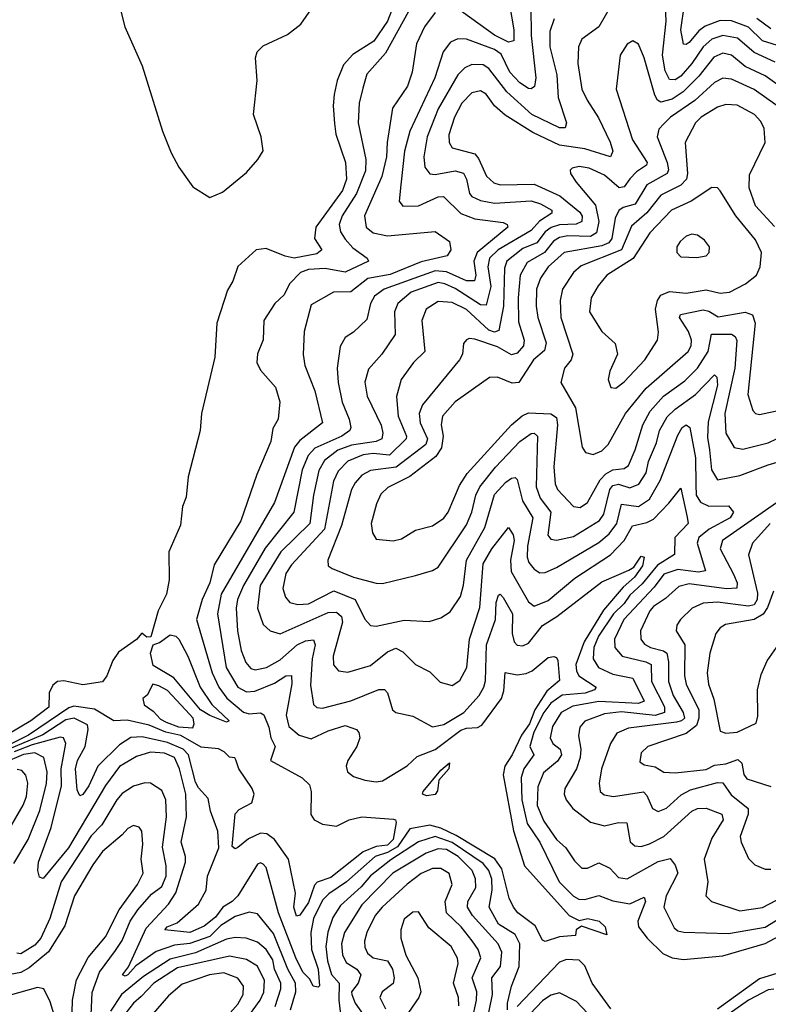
# Model space of a CAD drawing. Extents: x 1552294 to 1694791, y 811929 to 917222.
# Tile 263 of 643: x 1577731 to 1580386, y 899421 to 902911. Entities that reach past the tile are written whole.
import ezdxf

# ---------------------------------------------------------------- set-up
doc = ezdxf.new("R2010")
doc.units = 0

msp = doc.modelspace()

# ---------------------------------------------------------------- linework, layer by layer
at = {"layer": '0CON10XD'}
for points in [[(1579090.5, 903049.5), (1579035.7, 902905), (1578987.4, 902835), (1578912.2, 902787.8), (1578879.9, 902750.1), (1578857.3, 902695), (1578846.9, 902645), (1578843.1, 902605), (1578847.7, 902542.3), (1578852.5, 902505), (1578886.3, 902405), (1578890, 902345), (1578876, 902305), (1578780.8, 902175), (1578776.1, 902135), (1578802.9, 902095), (1578785, 902081.3), (1578705, 902065.9), (1578672.5, 902072.5), (1578605, 902100.2), (1578569.4, 902095), (1578504.3, 902035.7), (1578486.6, 901983.4), (1578468.5, 901951.5), (1578430.5, 901835), (1578423.1, 901715), (1578376.1, 901515), (1578371.3, 901455), (1578329.1, 901290.9), (1578321.5, 901218.5), (1578309.1, 901185), (1578301.2, 901118.8), (1578260, 901025), (1578260.8, 900925), (1578251.4, 900875), (1578222.3, 900815), (1578196.6, 900723.4), (1578182.3, 900722.3), (1578163.8, 900736.2), (1578145, 900713.8), (1578081.5, 900668.5), (1578061, 900639), (1578040.7, 900585), (1578025, 900563.4), (1577955, 900553.1), (1577887.7, 900567.7), (1577865, 900564.9), (1577848.6, 900551.4), (1577835.7, 900525), (1577835, 900473.8), (1577771.2, 900425), (1577600.4, 900325)], [(1578064, 903045), (1578104.3, 902885), (1578165, 902746.7), (1578238.2, 902515), (1578268.2, 902438.2), (1578295, 902388), (1578345, 902318.8), (1578405, 902280), (1578450.8, 902299.2), (1578535, 902369.1), (1578576.2, 902415), (1578594.2, 902445.8), (1578587.8, 902495), (1578560, 902575), (1578573.1, 902695), (1578567.3, 902775), (1578573.6, 902796.4), (1578595, 902818.2), (1578681.3, 902858.7), (1578728.2, 902895), (1578776.5, 902965)], [(1579135, 902985.4), (1579027.9, 902792.1), (1578962.5, 902717.5), (1578948.4, 902668.4), (1578935.2, 902614.8), (1578931.9, 902545), (1578958.4, 902415), (1578957.1, 902375), (1578925.8, 902295), (1578875, 902215.3), (1578864.4, 902184.4), (1578868.9, 902158.9), (1578885, 902132.2), (1578912, 902102), (1578962.9, 902065), (1578967.5, 902055), (1578885, 902015.2), (1578815, 902028.9), (1578755, 902025.5), (1578727.5, 902015), (1578688.5, 901975), (1578669.2, 901935), (1578636.5, 901905), (1578597.5, 901845), (1578594.5, 901775.5), (1578575, 901726.2), (1578572.5, 901695), (1578585, 901668.1), (1578638.1, 901608.1), (1578653.5, 901556.5), (1578647.5, 901495), (1578628.8, 901461.2), (1578621.2, 901415), (1578572, 901298), (1578515.9, 901134.1), (1578421.3, 900978.7), (1578405, 900914.4), (1578378, 900855), (1578358.5, 900785), (1578413.3, 900595), (1578436.9, 900545), (1578465.6, 900505.6), (1578525, 900456.3), (1578545, 900450.8), (1578585, 900453.8), (1578596.5, 900446.5), (1578615, 900402.5), (1578621.2, 900365), (1578636.7, 900335), (1578620, 900285), (1578732.8, 900222.8), (1578758.3, 900198.3), (1578764.3, 900175), (1578763.5, 900093.5), (1578775, 900074.6), (1578805, 900058.8)], [(1579544.2, 902955.8), (1579544.6, 902855), (1579561.2, 902705), (1579556.1, 902673.9), (1579545, 902665.9), (1579535, 902667.1), (1579505, 902686.8), (1579469.4, 902725), (1579438.3, 902788.3), (1579415.3, 902805), (1579315, 902841.9), (1579285, 902842.6), (1579259, 902831), (1579233, 902797), (1579203, 902705), (1579114.6, 902515.4), (1579095.8, 902445), (1579082.4, 902325), (1579077, 902267), (1579089.8, 902249.8), (1579145, 902250.8), (1579215, 902282.9), (1579233.7, 902283.7), (1579295, 902223.8), (1579345, 902205.2), (1579445, 902192.2), (1579460, 902185), (1579461.8, 902175), (1579353.5, 902085), (1579341.8, 902055), (1579348.6, 902005), (1579344.4, 901985.6), (1579315, 901985.2), (1579245, 902017.4), (1579205, 902020.3), (1579023.1, 901955), (1578988.9, 901931.1), (1578974.8, 901905), (1578961.6, 901848.4), (1578915, 901802.9), (1578885, 901784.5), (1578867.4, 901752.6), (1578857.1, 901675), (1578860.7, 901625), (1578874.3, 901555), (1578900, 901495), (1578905.3, 901464.7), (1578902.3, 901455), (1578873.3, 901435), (1578778.1, 901391.9), (1578753.8, 901366.2), (1578733.3, 901315), (1578703.2, 901165), (1578602.1, 901037.9), (1578524.5, 900905), (1578503.1, 900855), (1578499.3, 900825), (1578503.8, 900745), (1578516.9, 900675), (1578532.7, 900632.7), (1578550.8, 900610.8), (1578565.9, 900605.9), (1578606.2, 900615), (1578655, 900641.1), (1578714.7, 900695.3), (1578745, 900708.9), (1578772.6, 900712.6), (1578779, 900695), (1578768.2, 900645), (1578762, 900552), (1578772.9, 900482.9), (1578785, 900472.5), (1578805, 900470.7), (1578905, 900496.5), (1579005, 900536.6), (1579025, 900536.9), (1579035.6, 900524.4), (1579053.1, 900465), (1579064.7, 900454.7), (1579125, 900442.5), (1579195, 900404.7), (1579235, 900413), (1579305.8, 900455), (1579360.2, 900515), (1579376.9, 900545), (1579382.7, 900567.3), (1579386.5, 900695), (1579418.2, 900785), (1579420.2, 900845), (1579429.1, 900870.9), (1579435, 900874.4), (1579445, 900862.5), (1579478.3, 900805), (1579477.9, 900735), (1579485, 900705.6), (1579495, 900694), (1579515, 900690.9), (1579535, 900701.3), (1579585, 900762.8), (1579635.8, 900795), (1579795, 900918.3), (1579890.9, 900959.1), (1579909.3, 900970.7), (1579935, 901008.8), (1579945.3, 901005.3), (1579940, 900975), (1579910.7, 900935), (1579871.1, 900898.9), (1579801.8, 900818.2), (1579732.6, 900705), (1579703.8, 900625), (1579705, 900602.2), (1579714.4, 900585), (1579775.8, 900544.2), (1579769.5, 900535), (1579736.6, 900523.4), (1579655, 900516.5), (1579615, 900487.8), (1579590.1, 900455), (1579554.5, 900385), (1579540.1, 900335), (1579553.8, 900305), (1579519, 900255), (1579508.9, 900225), (1579511.3, 900145), (1579531.2, 900061.2), (1579575.6, 899995.6), (1579644.2, 899855), (1579695, 899804.3), (1579713.4, 899793.4), (1579735, 899791.6), (1579785, 899806.8), (1579835, 899787.3), (1579895, 899777.3), (1579945, 899800.9), (1579950.7, 899785), (1579923.2, 899715), (1579925.3, 899695), (1579955.8, 899655), (1580011.3, 899601.3), (1580045, 899585.8), (1580085, 899579.8), (1580225, 899592.5), (1580375, 899636.3), (1580545, 899727.3)], [(1579825.3, 902955), (1579784.8, 902885.2), (1579725, 902841.4), (1579712.9, 902815), (1579710.3, 902755), (1579725, 902664), (1579742.9, 902625), (1579783.3, 902563.3), (1579825, 902476.7), (1579834.7, 902445), (1579825.7, 902425), (1579735, 902452.4), (1579645, 902466), (1579550.4, 902510.4), (1579452.1, 902572.1), (1579415.3, 902605), (1579385, 902646.6), (1579365, 902658.4), (1579335, 902651.1), (1579298.7, 902615), (1579272.6, 902565), (1579253.1, 902503.1), (1579254.2, 902475), (1579265, 902456.5), (1579345.1, 902435.1), (1579358.4, 902418.4), (1579386, 902356), (1579412.2, 902332.2), (1579435, 902325.7), (1579555, 902328), (1579646.9, 902286.9), (1579717.9, 902227.9), (1579725.2, 902214.8), (1579724.8, 902195.2), (1579704.2, 902185.8), (1579645, 902184.1), (1579615.4, 902174.6), (1579595, 902158.9), (1579565, 902119.9), (1579515, 902099.3), (1579458.8, 902055), (1579450.2, 902029.8), (1579446.7, 901895), (1579430.5, 901809.5), (1579415, 901803.5), (1579395, 901810.1), (1579315, 901883.1), (1579265, 901908.5), (1579215, 901912.2), (1579172.7, 901885), (1579157.3, 901845), (1579168, 901735), (1579127.9, 901695), (1579083.9, 901635), (1579067.3, 901575), (1579073.6, 901505), (1579103.1, 901435), (1579102.2, 901425), (1579043, 901367), (1578985, 901372.8), (1578948.7, 901368.7), (1578895, 901345.5), (1578860.1, 901309.9), (1578843.9, 901275), (1578812, 901105), (1578695, 900978.2), (1578675, 900947.1), (1578664.8, 900894.8), (1578673.7, 900863.7), (1578689.2, 900845), (1578717.4, 900837.4), (1578755, 900840.2), (1578845, 900885.8), (1578921.1, 900855), (1578955, 900785.6), (1578975, 900762.9), (1578995, 900761.1), (1579095, 900782.3), (1579183, 900777), (1579225, 900790.5), (1579258.2, 900811.8), (1579294, 900866), (1579305, 900906.2), (1579315.5, 900995), (1579380.6, 901110.6), (1579415, 901228), (1579455, 901271.9), (1579475, 901286.1), (1579487.7, 901287.7), (1579495, 901280.8), (1579514.4, 901205), (1579551.1, 901145), (1579532.4, 901045), (1579531, 901005), (1579536.5, 900986.5), (1579555, 900962.7), (1579575, 900949.7), (1579595, 900950.8), (1579635, 900968.4), (1579785, 901057.3), (1579821.2, 901088.8), (1579848.1, 901125), (1579865, 901193.8), (1579925, 901185.5), (1579965, 901211.3), (1580002.8, 901277.2), (1580065, 901437.7), (1580080.8, 901465), (1580095, 901474.6), (1580107.4, 901465), (1580127.2, 901357.2), (1580128.3, 901261.7), (1580130, 901225), (1580145, 901200.3), (1580175, 901186.5), (1580245, 901188), (1580262, 901165), (1580250.3, 901145), (1580176.1, 901105), (1580138.9, 901075), (1580133.3, 901055), (1580162.9, 900957.1), (1580138, 900952), (1580065, 900962), (1580015, 900945.1), (1579980.5, 900899.5), (1579873.9, 900785), (1579839.8, 900715), (1579841.9, 900685), (1579867.3, 900655), (1579951.2, 900635), (1579969.8, 900625), (1579971.8, 900565), (1580017.6, 900475), (1580017.2, 900455), (1579985, 900444.6), (1579865, 900457.1), (1579805, 900450.3), (1579735, 900424.6), (1579717.5, 900402.5), (1579712.4, 900372.4), (1579720.4, 900325), (1579718.5, 900295), (1579705, 900255.5), (1579664.7, 900185), (1579662.2, 900165), (1579668.9, 900145), (1579692.4, 900115), (1579755, 900066.8), (1579805, 900053.7), (1579855, 900064.8), (1579884.1, 900064.1), (1579896.3, 899996.3), (1579912.9, 899982.9), (1579935, 899980.5), (1579965, 899988.9), (1580015, 900015.2), (1580115, 900105.2), (1580135, 900115.2), (1580165, 900116.2), (1580221.1, 900095), (1580225.7, 900075), (1580185, 900009.6), (1580158.3, 899935), (1580171.8, 899855), (1580164.4, 899805), (1580183.8, 899785), (1580285, 899752), (1580365, 899763.6), (1580415, 899789.3)], [(1579468.4, 902965), (1579483.8, 902875), (1579483.8, 902836.2), (1579465, 902831.4), (1579415, 902856), (1579275, 902956.1)], [(1580410.3, 902760.3), (1580335, 902794.8), (1580276.6, 902845), (1580225, 902854.6), (1580185, 902841.2), (1580155.2, 902815), (1580115, 902756), (1580075, 902710.8), (1580055, 902698), (1580035, 902698.9), (1580019.8, 902729.8), (1580010.4, 902785), (1580024, 902905), (1580021, 902961)], [(1580434.2, 902815), (1580365, 902836.3), (1580315, 902884.6), (1580255, 902906.4), (1580215, 902908.2), (1580162.3, 902887.7), (1580138.9, 902871.1), (1580105, 902829.3), (1580095, 902822.7), (1580085, 902824.4), (1580075.5, 902875), (1580088.3, 902965)], [(1579205, 902936.7), (1579166.4, 902885), (1579138.2, 902825), (1579123.1, 902725), (1579106.3, 902675), (1579053.4, 902596.6), (1579034.8, 902475), (1579031.5, 902425), (1579014.8, 902355), (1578954.3, 902215), (1578960, 902175), (1578985, 902155.2), (1579035, 902144.4), (1579205, 902160.4), (1579255.5, 902125), (1579260, 902095), (1579246.5, 902073.5), (1579155, 902052.3), (1579045, 902007.1), (1578966.2, 901993.8), (1578905, 901945.7), (1578843.8, 901945), (1578765, 901900), (1578740, 901805), (1578735.9, 901724.1), (1578742.7, 901685), (1578778.2, 901595), (1578805, 901482), (1578725, 901419.4), (1578705.8, 901395), (1578635, 901199.5), (1578445.2, 900875), (1578432.4, 900805), (1578462.8, 900615), (1578505, 900545.2), (1578535, 900528.8), (1578565, 900531), (1578635, 900558.5), (1578675, 900585.2), (1578695, 900586.7), (1578696.7, 900556.7), (1578676.3, 900445), (1578686, 900405), (1578722.6, 900375), (1578765, 900361.7), (1578825, 900390.4), (1578885, 900409), (1578925.2, 900395.2), (1578934.2, 900384.2), (1578937.1, 900365), (1578926.8, 900335), (1578894.4, 900285), (1578888.7, 900265), (1578893.1, 900245), (1578915, 900228.1), (1578955, 900214.7), (1578995, 900209), (1579017.8, 900212.2), (1579105, 900266.2), (1579140.8, 900299.2), (1579205, 900324.1), (1579295, 900392.2), (1579315, 900400), (1579355, 900402.1), (1579369.7, 900410.3), (1579439.8, 900505), (1579448, 900532), (1579453.1, 900596.9), (1579495, 900588.2), (1579526.7, 900593.3), (1579547.9, 900602.1), (1579605, 900649.4), (1579625, 900654), (1579635, 900650), (1579639.4, 900639.4), (1579645, 900568), (1579600, 900530), (1579558.1, 900465), (1579538.5, 900415), (1579510.3, 900375), (1579477.2, 900305), (1579451.3, 900265), (1579445.5, 900234.5), (1579482, 900035), (1579520.9, 899910.9), (1579679.2, 899735), (1579715, 899717.5), (1579745.2, 899724.8), (1579785.8, 899715.8), (1579806.9, 899695), (1579813.6, 899666.4), (1579722.9, 899697.1), (1579704, 899685), (1579702.5, 899665), (1579645, 899660), (1579595, 899643.1), (1579585, 899647.5), (1579558.8, 899698.8), (1579498, 899745), (1579482.1, 899765), (1579466.8, 899796.8), (1579440.5, 899900.5), (1579416.3, 899936.3), (1579279.3, 900019.3), (1579224.3, 900045), (1579185, 900055.5), (1579115, 900043), (1579071.2, 899978.8), (1579035, 899958.3), (1578991.9, 899945), (1578890, 899855), (1578827.5, 899812.5), (1578805, 899789.8), (1578773.3, 899725), (1578763.1, 899675), (1578766.2, 899615), (1578790.1, 899545), (1578794.2, 899485.8), (1578789.2, 899480.8), (1578771.5, 899485), (1578759.8, 899509.8), (1578735.5, 899535), (1578710.5, 899585), (1578649, 899745), (1578605.3, 899905), (1578595, 899917.8), (1578585, 899921.9), (1578575, 899917.5), (1578504.8, 899805), (1578485, 899784.8), (1578451.2, 899765), (1578425, 899729.8), (1578385, 899697.2), (1578335, 899674.6), (1578245.8, 899685), (1578254.4, 899695), (1578290.1, 899709.9), (1578365.2, 899775), (1578392.3, 899825), (1578397.4, 899875), (1578436.8, 899975), (1578433.9, 900033.9), (1578407.4, 900105), (1578399.7, 900149.7), (1578365, 900188), (1578355, 900207.6), (1578330, 900305), (1578310.9, 900325), (1578255, 900348.4), (1578165, 900368.6), (1578125, 900366.7), (1578085, 900339.8), (1578008.8, 900265), (1577976.6, 900195), (1577955, 900164.7), (1577945, 900159.5), (1577935, 900181.2), (1577928.9, 900255), (1577936.4, 900285), (1577963.9, 900335), (1577974.4, 900395), (1577971.5, 900411.5), (1577925, 900434.8), (1577895, 900428.5), (1577813.8, 900376.2), (1577692.5, 900325)], [(1580395, 902878.4), (1580345.2, 902915)], [(1579626, 902914), (1579611, 902869), (1579610.9, 902815), (1579636, 902715), (1579640.9, 902635), (1579670, 902545), (1579665, 902526.9), (1579645, 902527.9), (1579547, 902575), (1579458, 902655), (1579395, 902738.1), (1579375, 902750.5), (1579335, 902751.8), (1579310, 902740), (1579285, 902715.3), (1579215, 902594.7), (1579175.9, 902495), (1579164.8, 902425), (1579167.7, 902387.7), (1579185, 902364.7), (1579205, 902361.6), (1579275, 902375.2), (1579305, 902366.4), (1579315.8, 902345.8), (1579326.1, 902295), (1579335, 902284.3), (1579365, 902269.3), (1579415, 902259.8), (1579545, 902268.6), (1579577.9, 902257.9), (1579617.8, 902235), (1579617.8, 902225), (1579573.9, 902196.1), (1579545, 902163.3), (1579427.7, 902095), (1579397.2, 902065), (1579390.9, 902035), (1579401.3, 901965), (1579385, 901899.2), (1579365, 901900), (1579275, 901957.9), (1579238.9, 901975), (1579215, 901979), (1579118.9, 901945), (1579072.5, 901905), (1579059.8, 901875), (1579062.5, 901795), (1579015, 901725.6), (1578968.5, 901671.5), (1578955.4, 901625.4), (1578963.6, 901576.4), (1579013.5, 901473.5), (1579018.7, 901445), (1579015.3, 901425), (1578995, 901415.2), (1578907.4, 901402.6), (1578859.5, 901385), (1578812.3, 901347.7), (1578792.4, 901312.4), (1578772.8, 901225), (1578759.8, 901125), (1578657, 901025), (1578583.7, 900905), (1578574.8, 900824.8), (1578595, 900766.8), (1578619.2, 900745), (1578655, 900733.6), (1578825, 900810), (1578855, 900811), (1578872.5, 900795), (1578876.2, 900775), (1578842.4, 900655), (1578844.3, 900624.3), (1578862.2, 900602.2), (1578895, 900597.7), (1578975, 900621.9), (1579035, 900670), (1579065, 900682.6), (1579089.8, 900669.8), (1579135, 900625.5), (1579185, 900599.5), (1579222.4, 900562.4), (1579265, 900550.8), (1579291.9, 900568.1), (1579317, 900615), (1579325.6, 900715), (1579363.4, 900826.6), (1579375, 900982.5), (1579405, 901034.7), (1579465, 901111.2), (1579481.1, 901085), (1579484.4, 901065), (1579471, 900995), (1579473.8, 900955), (1579535, 900847.7), (1579555, 900832.4), (1579605, 900852.2), (1579699.3, 900930.7), (1579825.6, 901014.4), (1579875, 901064.3), (1579903.7, 901116.3), (1579955, 901128), (1579979.2, 901140.8), (1580033.4, 901196.6), (1580075, 901250.6), (1580097.5, 901147.5), (1580102.1, 901125), (1580054.8, 901075), (1580053.4, 901015), (1579992.5, 900977.5), (1579938.4, 900911.6), (1579895, 900871.4), (1579875, 900841.5), (1579836.3, 900805), (1579783.8, 900725), (1579767.3, 900685), (1579764.8, 900645), (1579783.2, 900615), (1579835, 900591.2), (1579905, 900577.2), (1579945.4, 900494.6), (1579925, 900486.5), (1579785, 900493.8), (1579692.8, 900477.2), (1579651.4, 900455), (1579621, 900405), (1579612.6, 900365), (1579621.6, 900345), (1579647.5, 900325), (1579652.2, 900305), (1579637.9, 900282.1), (1579589, 900241), (1579568, 900192), (1579566.1, 900125), (1579589.3, 900069.3), (1579635, 900005.2), (1579668.1, 899975), (1579698.8, 899928.8), (1579725, 899903.4), (1579745, 899903.3), (1579785, 899922.4), (1579823.5, 899903.5), (1579855, 899869.7), (1579885, 899865.3), (1579995, 899926.8), (1580037.5, 899937.5), (1580055, 899913.3), (1580065.4, 899885), (1580023.5, 899805), (1580015.3, 899765.3), (1580051.8, 899691.8), (1580065, 899681.1), (1580086.4, 899676.4), (1580245, 899671.7), (1580375, 899693.6), (1580567.7, 899812.3)], [(1580460.5, 902650.5), (1580375, 902711.4), (1580303.2, 902745), (1580255, 902784.8), (1580225, 902792.6), (1580192.4, 902777.6), (1580139.7, 902710.3), (1580083.6, 902655), (1580045, 902629.4), (1580005, 902618.3), (1579993.2, 902625), (1579983.6, 902643.6), (1579945, 902775.8), (1579925, 902823.8), (1579905, 902835.8), (1579885, 902824.3), (1579860, 902785), (1579846.8, 902665), (1579904, 902485), (1579956.2, 902405), (1579953.9, 902395), (1579918.7, 902371.3), (1579895, 902346.8), (1579875, 902318.8), (1579856.7, 902315), (1579805, 902359.4), (1579750.6, 902385), (1579715, 902390), (1579690, 902385), (1579682.6, 902377.4), (1579684.4, 902365), (1579704.7, 902335), (1579772.9, 902252.9), (1579784.3, 902195), (1579777, 902155), (1579755, 902142.4), (1579675, 902144), (1579645, 902138.8), (1579624.6, 902125.4), (1579592.4, 902085), (1579530.1, 902049.9), (1579506.1, 902005), (1579499.3, 901925), (1579500.2, 901840.2), (1579520.6, 901775), (1579517.8, 901755), (1579495, 901729.1), (1579475, 901722.6), (1579425, 901751.1), (1579345, 901778), (1579325, 901781.1), (1579315, 901775.7), (1579305, 901763.3), (1579300.8, 901725), (1579290.4, 901705), (1579159.3, 901545), (1579148.1, 901515), (1579151.8, 901481.8), (1579177.8, 901425), (1579171.6, 901405), (1579065.9, 901324.1), (1578975, 901313), (1578945, 901295.7), (1578920.4, 901269.6), (1578908.2, 901245), (1578872.6, 901117.4), (1578823.8, 900995), (1578824.5, 900975), (1578839.2, 900965), (1578915, 900934.3), (1578995, 900913.3), (1579017.6, 900912.4), (1579135, 900940.9), (1579195, 900958.2), (1579215, 900970.5), (1579315, 901120.4), (1579335, 901164.5), (1579348.5, 901225), (1579363, 901255), (1579418.7, 901325), (1579504.3, 901415.7), (1579545, 901444.3), (1579555.7, 901445), (1579567.6, 901435), (1579562, 901255), (1579576.9, 901215), (1579614.5, 901165), (1579603.8, 901083.8), (1579615, 901069.6), (1579635, 901065.3), (1579695, 901079.2), (1579787, 901135), (1579802.1, 901157.9), (1579823.9, 901245), (1579835, 901260), (1579855, 901264), (1579895, 901251.6), (1579926.1, 901263.9), (1579952.1, 901305), (1579960.7, 901345), (1579989.6, 901410.4), (1580000.2, 901455), (1580027, 901503), (1580055, 901530.4), (1580127.8, 901582.2), (1580195, 901651.9), (1580203.7, 901643.7), (1580205.4, 901615), (1580172.6, 901485), (1580169.8, 901429.8), (1580176.6, 901386.6), (1580184.6, 901314.6), (1580205, 901279.6), (1580285, 901295.2), (1580385, 901333.1), (1580537.3, 901377.3)], [(1580416.6, 902605), (1580335, 902663.8), (1580255, 902699.6), (1580225, 902703.4), (1580195, 902688.4), (1580125.5, 902624.5), (1580038.8, 902565), (1580015, 902542), (1579997.1, 902522.9), (1579991.6, 902495), (1580027.5, 902405), (1580031.7, 902378.3), (1580026.9, 902365), (1579954.5, 902325.5), (1579913.3, 902256.7), (1579870.5, 902245), (1579855.1, 902234.9), (1579842.6, 902207.4), (1579830.3, 902135), (1579820.8, 902119.2), (1579795, 902109.5), (1579661.3, 902085), (1579605.2, 902035), (1579577.7, 901995), (1579564.1, 901955), (1579562.1, 901895), (1579568.6, 901855), (1579598.1, 901765), (1579592.2, 901737.8), (1579553.5, 901705), (1579501.4, 901625), (1579477.7, 901622.3), (1579425, 901643.2), (1579397, 901643), (1579275, 901556.2), (1579230.2, 901505), (1579225.6, 901475), (1579232.9, 901435)], [(1580407.7, 902177.7), (1580340.7, 902250.7), (1580318.1, 902315), (1580318.6, 902361.3), (1580374.1, 902475), (1580371.2, 902525), (1580359.7, 902549.7), (1580336.8, 902575), (1580275, 902607.6), (1580235, 902609.5), (1580205, 902601.2), (1580148, 902565), (1580127.2, 902545), (1580090.7, 902475), (1580099.5, 902365), (1580095.2, 902345), (1580075.5, 902324.5), (1580005, 902289), (1579955, 902226.2), (1579901.1, 902178.9), (1579865.4, 902094.6), (1579721.7, 902038.3), (1579695, 902014.6), (1579656.5, 901955), (1579648.1, 901915), (1579649.8, 901855), (1579692, 901725), (1579686.6, 901705), (1579662.9, 901675), (1579649.5, 901625), (1579702.3, 901535), (1579725.9, 901395.9), (1579737, 901377), (1579765, 901369.6), (1579795, 901382.9), (1579817.9, 901405), (1579879.1, 901515), (1579952.3, 901605), (1580102.1, 901735), (1580112.3, 901755), (1580113.6, 901775), (1580102.9, 901805), (1580070.3, 901855), (1580074.1, 901865.9), (1580155, 901882.4), (1580175, 901877.8), (1580207.8, 901857.8), (1580303.4, 901873.4), (1580329.8, 901865), (1580338.9, 901835), (1580312.6, 901582.6), (1580330.5, 901525), (1580340, 901515), (1580355, 901511.5), (1580426.2, 901526.2)], [(1579845, 901604.4), (1579875, 901626.5), (1579947.7, 901705), (1579992.5, 901775), (1579996.9, 901803.1), (1579985.6, 901885), (1579992.7, 901915), (1580005.2, 901934.8), (1580035, 901947.8), (1580095, 901941.9), (1580165, 901953.3), (1580215, 901941), (1580248, 901945), (1580305, 901974), (1580344.3, 902005.7), (1580357.3, 902035), (1580361.4, 902085), (1580339.9, 902129.9), (1580270, 902215), (1580215, 902304.3), (1580205, 902314.3), (1580185.9, 902315.9), (1580112, 902268), (1580042.1, 902235), (1579965.7, 902155), (1579906.2, 902063.8), (1579813.1, 902005), (1579782.2, 901967.8), (1579758, 901925), (1579752, 901875), (1579795, 901805.6), (1579843.2, 901763.2), (1579851.4, 901725), (1579823.5, 901665), (1579818.1, 901635), (1579827.1, 901607.1), (1579845, 901604.4)], [(1580132.7, 902067.3), (1580165, 902074.2), (1580176.2, 902085), (1580176.7, 902105), (1580159.7, 902129.7), (1580135, 902147.1), (1580115, 902150), (1580095, 902142.9), (1580072.9, 902125), (1580061.4, 902105), (1580060.8, 902085), (1580075, 902070), (1580132.7, 902067.3)], [(1579232.9, 901435), (1579227.1, 901392.9), (1579207.3, 901362.7), (1579115, 901291.2), (1579037.1, 901252.9), (1579011.4, 901228.6), (1578996, 901195), (1578977.6, 901125), (1578981.8, 901091.8), (1578995, 901069.4), (1579055, 901063.8), (1579085, 901070.8), (1579135, 901101.2), (1579195, 901116.7), (1579235, 901144), (1579250.6, 901165), (1579290.3, 901259.7), (1579318.4, 901301.6), (1579475.4, 901474.6), (1579513, 901507), (1579535, 901517.2), (1579615, 901514.1), (1579635, 901500.4), (1579638.5, 901475), (1579625.6, 901325.6), (1579630, 901265), (1579638.4, 901245), (1579695, 901185.5), (1579718.9, 901181.1), (1579745, 901199.6), (1579790, 901280), (1579809.1, 901300.9), (1579835, 901315.1), (1579875, 901320), (1579889.7, 901330.3), (1579913.7, 901386.3), (1579940.7, 901475), (1579967.2, 901522.8), (1580014, 901576), (1580089.3, 901630.7), (1580135, 901675.7), (1580173, 901735), (1580183.9, 901796.1), (1580255.5, 901795.5), (1580268.1, 901788.1), (1580273.9, 901773.9), (1580266.6, 901675), (1580231.2, 901515), (1580234.8, 901445), (1580265, 901393.9), (1580295, 901388.1), (1580385, 901410.6), (1580502.9, 901467.1)], [(1580465, 901233.1), (1580223.7, 901065), (1580215.2, 901035), (1580262.8, 900945), (1580274.8, 900915), (1580274.1, 900895.9), (1580236.9, 900893.1), (1580105, 900910.5), (1580068.6, 900901.4), (1580021.5, 900858.5), (1579978.8, 900831.2), (1579966, 900815), (1579932.2, 900745), (1579933.2, 900715), (1579947.2, 900697.2), (1579967.8, 900685), (1580014.1, 900674.1), (1580025.6, 900665), (1580031.5, 900635), (1580031.7, 900565), (1580048.7, 900515), (1580083.4, 900455), (1580088.5, 900435), (1580078.2, 900425), (1580059.6, 900420.4), (1579890.2, 900399.8), (1579848.7, 900381.3), (1579825.9, 900345), (1579794.8, 900255), (1579786.4, 900205), (1579789.2, 900175), (1579803.3, 900163.3), (1579837.3, 900157.3), (1579943.3, 900173.3), (1579955, 900160.9), (1579974.8, 900114.8), (1579995, 900104.6), (1580025, 900116.4), (1580077.1, 900162.9), (1580109.3, 900180.7), (1580205, 900207), (1580225, 900205.2), (1580253.5, 900163.5), (1580314.4, 900115), (1580314.5, 900095), (1580286.1, 900015), (1580289.1, 899995), (1580315, 899938), (1580338, 899915), (1580375, 899900), (1580395, 899899.6)], [(1580392.6, 901125), (1580329.7, 901055), (1580315.7, 901014.3), (1580347.6, 900877.6), (1580346.7, 900855), (1580335, 900836.3), (1580315, 900831.6), (1580205, 900845.5), (1580155, 900842.3), (1580115.5, 900824.5), (1580073.9, 900785), (1580061.5, 900765), (1580058.5, 900745), (1580089.3, 900695), (1580088.3, 900585), (1580094.8, 900555), (1580138.9, 900465), (1580139.2, 900435), (1580130.7, 900409.3), (1580095, 900380.9), (1579958.9, 900335), (1579935, 900312.5), (1579929.7, 900279.7), (1579945, 900270), (1579985, 900261.8), (1580015, 900243.9), (1580055, 900240.8), (1580165, 900253.4), (1580195, 900267.7), (1580235, 900272.5), (1580277.9, 900287.9), (1580292.3, 900275), (1580298.6, 900235), (1580309.4, 900219.4), (1580395, 900192.2)], [(1580404.4, 900885), (1580383.1, 900826.9), (1580367, 900803), (1580335, 900785.2), (1580233.6, 900766.4), (1580214.8, 900755.2), (1580199.2, 900735), (1580178.6, 900665), (1580169.3, 900595), (1580173.9, 900555), (1580192.6, 900502.6), (1580215, 900389.2), (1580235, 900382.2), (1580275.3, 900384.7), (1580342.5, 900417.5), (1580348.1, 900441.9), (1580346.8, 900535), (1580360.3, 900589.7), (1580381.4, 900638.6), (1580415, 900685.3)], [(1578465, 900420.8), (1578405, 900444.4), (1578372.3, 900465), (1578277.8, 900577.8), (1578205, 900622.1), (1578194.6, 900665), (1578205, 900694.8), (1578227.3, 900702.7), (1578265, 900730), (1578284.4, 900725), (1578295, 900715.3), (1578326.9, 900655), (1578371.6, 900545), (1578412.9, 900482.9), (1578474.4, 900425), (1578465, 900420.8)], [(1578345, 900401.2), (1578350.5, 900415), (1578346.3, 900435), (1578319.4, 900465), (1578255, 900532.5), (1578225, 900550), (1578203.3, 900555), (1578183, 900517), (1578167.5, 900505), (1578172.3, 900482.3), (1578205, 900460), (1578230.9, 900430.9), (1578250.9, 900420.9), (1578294.2, 900404.2), (1578345, 900401.2)], [(1578805, 900058.8), (1578855, 900052.2), (1578900, 900075), (1578945, 900085.6), (1579056.8, 900076.8), (1579064.2, 900074.2), (1579066.4, 900065), (1579055.5, 900005), (1579035, 899985.1), (1578995, 899980.5), (1578948.6, 899961.4), (1578835, 899870.6), (1578786.5, 899853.5), (1578776.6, 899843.4), (1578755, 899781.9), (1578725, 899736.7), (1578712.8, 899732.8), (1578703.1, 899765), (1578709.3, 899815), (1578683.9, 899935), (1578635.1, 900005.1), (1578608, 900025), (1578585, 900027.7), (1578542.4, 900007.6), (1578505, 899976.8), (1578495, 899972.3), (1578485, 899980), (1578494.8, 900095.2), (1578509.3, 900110.7), (1578554.5, 900135), (1578562.5, 900165), (1578555.9, 900185), (1578508.5, 900255), (1578497.5, 900287.5), (1578493.8, 900293.8), (1578475, 900296.7), (1578456, 900316), (1578435.9, 900325.9), (1578375, 900332.5), (1578302.9, 900372.9), (1578249.2, 900385), (1578190.2, 900410.2), (1578112.4, 900427.6), (1578065, 900425.6), (1577996.2, 900466.2), (1577922.8, 900477.2), (1577905, 900471.7), (1577762.2, 900375), (1577562, 900275)], [(1578691.1, 899401.1), (1578710, 899465), (1578709.5, 899495), (1578681.7, 899545), (1578631.8, 899671.8), (1578575, 899741.6), (1578545, 899746.8), (1578495, 899732), (1578445, 899700.4), (1578405, 899660.8), (1578335, 899635.7), (1578280.2, 899629.7), (1578215, 899607.9), (1578143, 899557), (1578115, 899524.8), (1578105, 899520.3), (1578095.6, 899525), (1578116.8, 899553.2), (1578179.7, 899690.3), (1578258.6, 899775), (1578284.4, 899815.6), (1578319.4, 899925), (1578319.7, 899945), (1578304.3, 899995), (1578322.8, 900085), (1578320, 900165), (1578298.3, 900255), (1578280.6, 900295), (1578245, 900311.4), (1578195, 900314.7), (1578145, 900299.1), (1578085, 900263), (1578035, 900196.5), (1577904.8, 899975), (1577815, 899866.5), (1577801.2, 899871.2), (1577795.5, 899895.5), (1577798.2, 899925), (1577842.8, 900047.2), (1577879.7, 900195), (1577878.8, 900255), (1577895.2, 900345), (1577886.4, 900365), (1577875, 900367.7), (1577775, 900340.6), (1577711.7, 900315)], [(1577710.1, 899919.9), (1577760.8, 900005), (1577802.1, 900107.9), (1577826.5, 900203.5), (1577828.8, 900245), (1577816.5, 900295), (1577785, 900311.8), (1577745, 900305.7), (1577672.4, 900275)], [(1579175, 900159.6), (1579160, 900165), (1579162, 900175), (1579225, 900250.6), (1579255, 900276.9), (1579252.9, 900255), (1579217.5, 900215), (1579212.7, 900177.3), (1579205, 900164.4), (1579175, 900159.6)], [(1577674.3, 900005.7), (1577743.8, 900126.2), (1577755, 900157.5), (1577759.6, 900205), (1577753.1, 900233.1), (1577739, 900249), (1577722.7, 900252.7)], [(1577980.6, 899305), (1577987.7, 899462.3), (1578014.8, 899535), (1578071.5, 899611.5), (1578095, 899646.8), (1578123.2, 899715), (1578150.3, 899755), (1578199.1, 899810.9), (1578235, 899838.5), (1578251.1, 899875), (1578250.9, 899910.9), (1578237.2, 899977.2), (1578251.4, 900085), (1578249.6, 900145), (1578235, 900178.5), (1578195, 900204.6), (1578175, 900205.9), (1578135, 900194.2), (1578095, 900168.2), (1578075.6, 900145), (1578023, 900057), (1577985, 900018), (1577878.9, 899855), (1577837.6, 899725), (1577805.8, 899655), (1577785, 899630.2), (1577735, 899599.7), (1577721.5, 899601.5)], [(1577915.1, 899305), (1577918.6, 899435), (1577932.8, 899507.2), (1577973.8, 899586.2), (1578035, 899660.3), (1578084.5, 899755), (1578148.5, 899845), (1578168.6, 899885), (1578162, 899935), (1578167.9, 899987.9), (1578164, 900034), (1578155, 900048), (1578135, 900054.4), (1578115, 900043.3), (1578095, 900021.2), (1578025, 899961.8), (1577990.4, 899915), (1577925.4, 899804.6), (1577891.8, 899698.2), (1577833.1, 899606.9), (1577765, 899549.6), (1577735, 899533.9), (1577665, 899520.9)], [(1579461.1, 899401.1), (1579460.6, 899425), (1579474.8, 899485), (1579502.8, 899555), (1579504.1, 899635), (1579488.3, 899668.3), (1579428.8, 899705), (1579396.4, 899765), (1579406.9, 899825), (1579405.4, 899864.6), (1579395.1, 899895), (1579375, 899920), (1579265, 899993.7), (1579205, 900015.1), (1579145, 899996.5), (1579047.4, 899932.6), (1578975, 899875.9), (1578942.4, 899837.6), (1578869.3, 899770.7), (1578842.1, 899727.9), (1578823.4, 899676.6), (1578816.6, 899625), (1578823.2, 899575), (1578836.8, 899526.8), (1578864.2, 899495), (1578863.2, 899435), (1578874.5, 899335)], [(1579384.9, 899345), (1579407.9, 899455), (1579404.8, 899515), (1579435.6, 899555), (1579441, 899605), (1579427.7, 899635), (1579337.2, 899735), (1579319, 899765), (1579319.8, 899785), (1579348.4, 899835), (1579347.9, 899865), (1579335.5, 899895), (1579286.2, 899945), (1579245, 899969.3), (1579215, 899972.1), (1579173.1, 899956.9), (1579054.1, 899885), (1578945, 899773.8), (1578882.7, 899675), (1578872.6, 899635), (1578875.8, 899595.8), (1578888.3, 899568.3), (1578926.2, 899545), (1578941, 899525), (1578931.3, 899495), (1578908.3, 899465), (1578908.7, 899455), (1578921, 899425), (1578948.8, 899385)], [(1579336, 899364), (1579351.4, 899435), (1579351.6, 899465), (1579335.5, 899515), (1579366.7, 899585), (1579357.3, 899615), (1579336, 899646), (1579297, 899695), (1579244.4, 899745), (1579240, 899785), (1579264.8, 899845), (1579253.8, 899883.8), (1579225, 899901.8), (1579195, 899901.9), (1579155, 899883.9), (1579105, 899846.8), (1579016.5, 899765), (1578991.9, 899735), (1578962.3, 899675), (1578954, 899645), (1578955, 899622.9), (1578965, 899601.8), (1578985, 899585.3), (1579035, 899574.7), (1579053.6, 899545), (1579059.5, 899515), (1579055.2, 899494.8), (1579016.1, 899465), (1579008.4, 899445), (1579028.3, 899405)], [(1579288.8, 899415), (1579287, 899445), (1579270, 899495), (1579286.1, 899565), (1579283.9, 899583.9), (1579260.6, 899625), (1579181.7, 899691.7), (1579145, 899748), (1579125, 899746.9), (1579095, 899722), (1579082.2, 899685), (1579083.1, 899655), (1579100, 899595), (1579142.4, 899515), (1579153.8, 899465), (1579146.4, 899445), (1579071.2, 899335)], [(1578637.3, 899412.7), (1578657.2, 899475), (1578657.6, 899495), (1578635.1, 899545), (1578628.4, 899578.4), (1578605, 899614.8), (1578575, 899640.6), (1578534.8, 899654.8), (1578495, 899657.7), (1578465, 899651.4), (1578355, 899602.9), (1578265, 899580.6), (1578170.8, 899519.2), (1578092, 899455), (1578053.7, 899396.3)], [(1578519, 899345), (1578584.2, 899435.8), (1578596.7, 899463.3), (1578599.3, 899505), (1578575, 899555.7), (1578535, 899580), (1578475, 899591.2), (1578290.5, 899549.5), (1578207.1, 899495), (1578161.5, 899448.5), (1578134.9, 899425.1), (1578096.2, 899375)], [(1579827.7, 899405), (1579760.7, 899495), (1579735, 899557.2), (1579715, 899577), (1579670.3, 899579.7), (1579645, 899569.5), (1579495, 899413)], [(1578469.3, 899380.7), (1578505, 899420.9), (1578524.1, 899455), (1578524.7, 899485), (1578505, 899513.5), (1578455, 899532.4), (1578403.8, 899525), (1578307.8, 899492.2), (1578259.2, 899450.8), (1578150.7, 899325)], [(1580435, 899535.3), (1580355, 899511.2), (1580205, 899403.6)], [(1577860, 899365), (1577839.6, 899429.6), (1577817.1, 899475), (1577795, 899480.4), (1577697.1, 899452.9)], [(1579745, 899389.7), (1579705, 899430.3), (1579645, 899460.8), (1579615, 899453.2), (1579585, 899433), (1579454.3, 899295)], [(1580405, 899474.3), (1580385, 899472), (1580314.9, 899435.1), (1580227.1, 899372.9)]]:
    msp.add_lwpolyline(points, dxfattribs=at)

doc.saveas('drawing.dxf')
